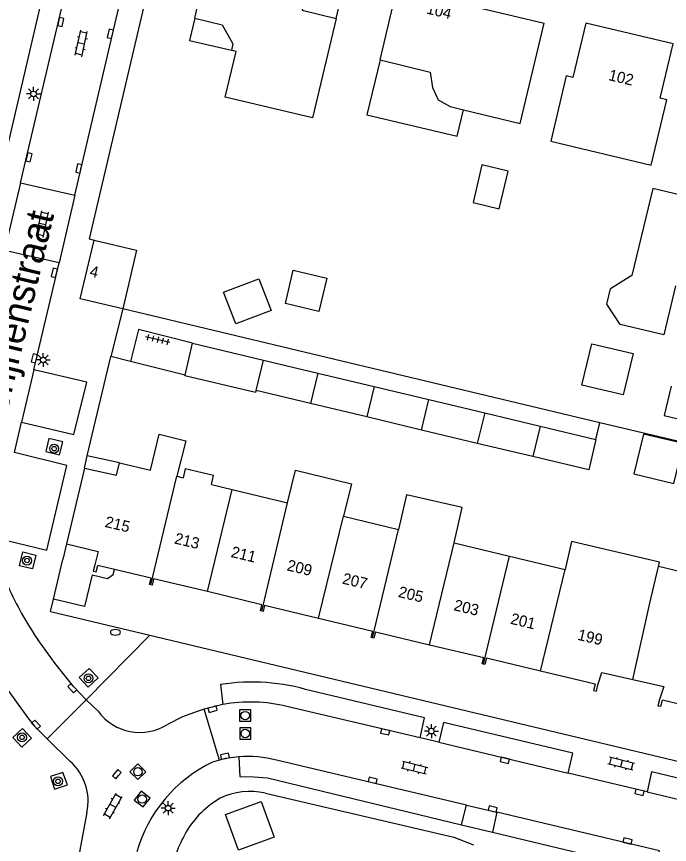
# Model space of a CAD drawing. Extents: x 124000 to 128010, y 398999 to 403000.
# Drawn here: x 127347.9 to 127406.3, y 399791 to 399865.1 of the extents above; entities that cross this region are included whole.
import ezdxf

# ---------------------------------------------------------------- set-up
doc = ezdxf.new("R2010")
doc.units = 0
for name, color, linetype in [('gg-afsc-erfafscheiding', 7, 'Continuous'), ('gg-afsc-hekwerk', 7, 'Continuous'), ('gg-afsc-muur', 7, 'Continuous'), ('gg-anno-huisnummerreeks BGT', 7, 'Continuous'), ('gg-anno-openbare ruimte label', 7, 'Continuous'), ('gg-bbg-bijgebouw', 7, 'Continuous'), ('gg-bbg-gedigitaliseerde bebouwing', 7, 'Continuous'), ('gg-bbg-gedigitaliseerde bijgebouw', 7, 'Continuous'), ('gg-bbg-gedigitaliseerde overbouw', 7, 'Continuous'), ('gg-bbg-hoofdgebouw', 7, 'Continuous'), ('gg-bbg-luifel en loopbrug', 7, 'Continuous'), ('gg-bbg-onder overbouw', 7, 'Continuous'), ('gg-bbg-pand overbouw', 7, 'Continuous'), ('gg-bbg-tussenscheiding', 7, 'Continuous'), ('gg-knt-verharding', 7, 'Continuous'), ('gg-knt-verharding nz', 7, 'Continuous'), ('gt-grn-weggrens', 7, 'Continuous'), ('gt-symb-boom', 7, 'Continuous'), ('gt-symb-brandkraan', 7, 'Continuous'), ('gt-symb-klinker verharding', 7, 'Continuous'), ('gt-symb-kolk', 7, 'Continuous'), ('gt-symb-lichtmast', 7, 'Continuous'), ('gt-symb-rioolschacht', 7, 'Continuous'), ('gt-symb-tegel verharding', 7, 'Continuous')]:
    doc.layers.add(name, color=color, linetype=linetype)

# ---------------------------------------------------------------- blocks, each defined once
blk = doc.blocks.new('gt0-TEG1')
at = {"layer": 'gt-symb-tegel verharding'}
for p, q in [((-1.125, 0), (1.125, 0)), ((-0.9, -0.25), (-0.9, 0.25)), ((-0.45, -0.25), (-0.45, 0.25)), ((0, -0.25), (0, 0.25)), ((0.45, -0.25), (0.45, 0.25)), ((0.9, -0.25), (0.9, 0.25))]:
    blk.add_line(p, q, dxfattribs=at)
blk = doc.blocks.new('gt0-KL1')
at = {"layer": 'gt-symb-klinker verharding'}
for p, q in [((-1.15, 0.3), (1.15, 0.3)), ((-1, -0.3), (-1, 0.3)), ((-0.5, 0.3), (-0.5, 0.45)), ((0, -0.3), (0, 0.3)), ((0.5, 0.3), (0.5, 0.45)), ((1, -0.3), (1, 0.3)), ((-1.15, -0.3), (1.15, -0.3)), ((-0.5, -0.45), (-0.5, -0.3)), ((0.5, -0.45), (0.5, -0.3))]:
    blk.add_line(p, q, dxfattribs=at)
blk = doc.blocks.new('gt0-KOLK')
at = {"layer": 'gt-symb-kolk'}
blk.add_lwpolyline([(0, 0), (0.375, 0), (0.375, 0.4), (-0.375, 0.4), (-0.375, 0), (0, 0)], dxfattribs=at)
blk = doc.blocks.new('gt0-RS')
at = {"layer": 'gt-symb-rioolschacht'}
blk.add_lwpolyline([(-0.5, -0.5), (0.5, -0.5), (0.5, 0.5), (-0.5, 0.5)], close=True, dxfattribs=at)
blk.add_circle((0, 0), 0.375, dxfattribs=at)
blk = doc.blocks.new('gt0-BOOM')
at = {"layer": 'gt-symb-boom'}
for radius in [0.4, 0.2]:
    blk.add_circle((0, 0), radius, dxfattribs=at)
blk = doc.blocks.new('gt0-BR')
at = {"layer": 'gt-symb-brandkraan'}
for centre, radius, start, end in [((-0.244, 0), 0.206, 107.56694, 252.43307), ((0.599, -2.664), 3, 106.89205, 107.56694), ((0, -0.691), 0.938, 73.10799, 106.89205), ((-0.599, -2.664), 3, 72.43309, 73.10799), ((0.244, 0), 0.206, 287.56695, 72.43309), ((0.599, 2.664), 3, 252.43307, 253.10797), ((0, 0.691), 0.938, 253.10797, 286.89206), ((-0.599, 2.664), 3, 286.89206, 287.56695)]:
    blk.add_arc(centre, radius, start, end, dxfattribs=at)
blk = doc.blocks.new('gt0-LMAST')
at = {"layer": 'gt-symb-lichtmast'}
for p, q in [((-0.182, 0.173), (-0.447, 0.438)), ((-0.005, 0.246), (-0.005, 0.621)), ((0.172, 0.173), (0.437, 0.438)), ((-0.255, -0.004), (-0.63, -0.004)), ((-0.182, -0.181), (-0.447, -0.446)), ((-0.005, -0.254), (-0.005, -0.629)), ((0.437, -0.446), (0.172, -0.181)), ((0.245, -0.004), (0.62, -0.004))]:
    blk.add_line(p, q, dxfattribs=at)
blk.add_circle((-0.005, -0.004), 0.25, dxfattribs=at)

msp = doc.modelspace()

# ---------------------------------------------------------------- linework, layer by layer
at = {"layer": 'gg-afsc-erfafscheiding'}
for p, q in [((127400.09, 399828.784), (127357.435, 399838.967)), ((127399.731, 399827.274), (127400.09, 399828.784)), ((127415.746, 399825.047), (127400.09, 399828.784))]:
    msp.add_line(p, q, dxfattribs=at)
msp.add_lwpolyline([(127370.183, 399795.646), (127387.014, 399791.701), (127388.782, 399791.013)], dxfattribs=at)
at = {"layer": 'gg-afsc-hekwerk'}
msp.add_lwpolyline([(127359.316, 399866.036), (127354.44, 399845.245), (127354.866, 399845.126)], dxfattribs=at)
at = {"layer": 'gg-afsc-muur'}
for p in [(127354.262, 399825.825), (127358.115, 399834.251)]:
    msp.add_line(p, (127356.362, 399834.693), dxfattribs=at)
at = {"layer": 'gg-bbg-bijgebouw'}
msp.add_line((127362.997, 399833.021), (127363.668, 399835.901), dxfattribs=at)
at = {"layer": 'gg-bbg-gedigitaliseerde bebouwing'}
for p, q in [((127363.073, 399827.167), (127362.255, 399823.989)), ((127362.255, 399823.989), (127362.818, 399823.854)), ((127365.363, 399823.243), (127367.213, 399822.799)), ((127367.213, 399822.799), (127372.173, 399821.609)), ((127377.176, 399820.408), (127382.091, 399819.229)), ((127387.05, 399818.039), (127392.009, 399816.849)), ((127392.009, 399816.849), (127396.968, 399815.659))]:
    msp.add_line(p, q, dxfattribs=at)
for points in [[(127365.363, 399823.243), (127365.558, 399824.055), (127363.013, 399824.666), (127362.818, 399823.854)], [(127372.173, 399821.609), (127372.873, 399824.526), (127377.876, 399823.326), (127377.176, 399820.408)], [(127387.05, 399818.039), (127387.778, 399821.181), (127382.803, 399822.334), (127382.091, 399819.229)], [(127412.718, 399811.889), (127414.502, 399819.354), (127409.321, 399820.593), (127408.048, 399815.269), (127405.332, 399815.918)], [(127405.332, 399815.918), (127405.421, 399816.295), (127397.543, 399818.151), (127396.968, 399815.659)]]:
    msp.add_lwpolyline(points, dxfattribs=at)
at = {"layer": 'gg-bbg-gedigitaliseerde bijgebouw'}
for p, q in [((127402.952, 399841.961), (127401.024, 399840.766)), ((127363.668, 399835.901), (127370.002, 399834.386)), ((127370.002, 399834.386), (127374.883, 399833.218)), ((127374.883, 399833.218), (127379.911, 399832.015)), ((127374.213, 399830.5), (127369.343, 399831.665)), ((127379.911, 399832.015), (127384.804, 399830.845)), ((127384.804, 399830.845), (127389.783, 399829.654)), ((127379.241, 399829.297), (127374.213, 399830.5)), ((127384.133, 399828.127), (127379.241, 399829.297)), ((127389.783, 399829.654), (127394.753, 399828.465)), ((127389.113, 399826.936), (127384.133, 399828.127)), ((127394.753, 399828.465), (127399.731, 399827.274)), ((127394.083, 399825.747), (127389.113, 399826.936))]:
    msp.add_line(p, q, dxfattribs=at)
for points in [[(127389.541, 399851.843), (127388.74, 399848.483), (127391.077, 399847.926), (127391.878, 399851.286), (127389.541, 399851.843)], [(127408.701, 399848.812), (127404.812, 399849.74), (127402.952, 399841.961)], [(127372.678, 399842.426), (127375.663, 399841.714), (127374.951, 399838.73), (127371.967, 399839.441), (127372.678, 399842.426)], [(127366.447, 399840.448), (127369.61, 399841.653), (127370.689, 399838.822), (127367.526, 399837.617), (127366.447, 399840.448)], [(127401.909, 399837.579), (127400.693, 399839.376), (127401.024, 399840.766)], [(127406.841, 399841.031), (127405.799, 399836.653), (127401.909, 399837.579)], [(127369.343, 399831.665), (127369.297, 399831.471), (127362.988, 399832.982)], [(127406.455, 399832.046), (127405.825, 399829.42), (127410.2, 399828.37), (127410.831, 399830.995)], [(127399.731, 399827.274), (127399.081, 399824.551), (127394.083, 399825.747)], [(127366.603, 399793.735), (127369.799, 399794.897), (127370.961, 399791.701), (127367.765, 399790.539), (127366.603, 399793.735)]]:
    msp.add_lwpolyline(points, dxfattribs=at)
at = {"layer": 'gg-bbg-gedigitaliseerde overbouw'}
msp.add_lwpolyline([(127380.427, 399861.247), (127379.256, 399856.337), (127387.313, 399854.416), (127387.877, 399856.782)], dxfattribs=at)
at = {"layer": 'gg-bbg-hoofdgebouw'}
for p, q in [((127362.988, 399832.982), (127362.997, 399833.021)), ((127353.998, 399824.711), (127352.394, 399817.931)), ((127356.688, 399815.655), (127355.197, 399816.011)), ((127359.959, 399814.873), (127356.688, 399815.655)), ((127365, 399813.667), (127360.188, 399814.818)), ((127369.879, 399812.501), (127365, 399813.667)), ((127370.115, 399812.444), (127374.92, 399811.295)), ((127374.92, 399811.295), (127379.783, 399810.133)), ((127380.012, 399810.078), (127384.841, 399808.923)), ((127384.841, 399808.923), (127389.699, 399807.762)), ((127394.762, 399806.551), (127389.949, 399807.702)), ((127399.653, 399805.382), (127394.762, 399806.551)), ((127410.506, 399802.797), (127405.669, 399803.955))]:
    msp.add_line(p, q, dxfattribs=at)
for points in [[(127363.863, 399864.972), (127364.275, 399866.696), (127363.378, 399867.235), (127362.879, 399868.278), (127363.148, 399869.421), (127364.061, 399870.113), (127365.124, 399870.268), (127366.118, 399874.421), (127374.017, 399872.53), (127373.045, 399868.467)], [(127380.427, 399861.247), (127382.629, 399870.481), (127390.22, 399868.665), (127389.562, 399865.836), (127395.102, 399864.527)], [(127373.045, 399868.467), (127372.795, 399867.421), (127373.588, 399866.186), (127373.468, 399865.692), (127376.508, 399864.953)], [(127376.508, 399864.953), (127374.389, 399856.049), (127366.589, 399857.921), (127367.556, 399862.005), (127367.138, 399862.105)], [(127387.877, 399856.782), (127392.962, 399855.564), (127395.102, 399864.527)], [(127398.824, 399864.539), (127397.664, 399859.675), (127397.08, 399859.814), (127395.691, 399853.977), (127404.668, 399851.836), (127406.057, 399857.673), (127405.473, 399857.812), (127406.633, 399862.676), (127398.824, 399864.539)], [(127357.435, 399838.967), (127353.629, 399839.861), (127354.866, 399845.126)], [(127354.866, 399845.126), (127358.67, 399844.218), (127357.435, 399838.967)], [(127357.143, 399825.193), (127359.908, 399824.525), (127360.695, 399827.757), (127363.073, 399827.167)], [(127353.998, 399824.711), (127356.874, 399824.08), (127357.143, 399825.193)], [(127352.394, 399817.931), (127355.244, 399817.252), (127354.934, 399816.074)], [(127354.934, 399816.074), (127354.785, 399815.508), (127355.047, 399815.44), (127355.197, 399816.011)], [(127359.936, 399814.28), (127359.823, 399814.305), (127359.959, 399814.873)], [(127360.188, 399814.818), (127360.049, 399814.255), (127359.936, 399814.28)], [(127369.858, 399811.912), (127369.745, 399811.942), (127369.879, 399812.501)], [(127370.115, 399812.444), (127369.971, 399811.881), (127369.858, 399811.912)], [(127379.764, 399809.546), (127379.65, 399809.575), (127379.783, 399810.133)], [(127380.012, 399810.078), (127379.878, 399809.516), (127379.764, 399809.546)], [(127389.688, 399807.178), (127389.567, 399807.209), (127389.699, 399807.762)], [(127389.949, 399807.702), (127389.809, 399807.147), (127389.688, 399807.178)], [(127399.912, 399805.32), (127400.255, 399806.44), (127403.033, 399805.802)], [(127403.033, 399805.802), (127405.804, 399805.166), (127405.401, 399804.019)], [(127399.653, 399805.382), (127399.522, 399804.834), (127399.781, 399804.774), (127399.912, 399805.32)], [(127405.401, 399804.019), (127405.268, 399803.461), (127405.524, 399803.407), (127405.669, 399803.955)]]:
    msp.add_lwpolyline(points, dxfattribs=at)
at = {"layer": 'gg-bbg-luifel en loopbrug'}
for p, q in [((127362.997, 399833.021), (127358.115, 399834.251)), ((127353.998, 399824.711), (127354.262, 399825.825)), ((127357.143, 399825.193), (127354.262, 399825.825)), ((127352.394, 399817.931), (127352.065, 399816.539)), ((127351.231, 399813.006), (127352.065, 399816.539))]:
    msp.add_line(p, q, dxfattribs=at)
for points in [[(127376.508, 399864.953), (127377.114, 399867.499), (127373.045, 399868.467)], [(127363.668, 399835.901), (127358.838, 399837.118), (127358.115, 399834.251)], [(127399.36, 399835.842), (127403.056, 399834.962), (127402.176, 399831.265), (127398.48, 399832.145), (127399.36, 399835.842)], [(127403.979, 399827.768), (127403.13, 399824.197), (127406.702, 399823.348), (127407.55, 399826.92), (127403.979, 399827.768)], [(127354.705, 399815.172), (127354.027, 399812.337), (127351.231, 399813.006)], [(127354.705, 399815.172), (127356.067, 399814.846), (127356.576, 399815.187), (127356.688, 399815.655)]]:
    msp.add_lwpolyline(points, dxfattribs=at)
at = {"layer": 'gg-bbg-onder overbouw'}
for points in [[(127363.863, 399864.972), (127366.333, 399864.382), (127367.276, 399862.685), (127367.138, 399862.105)], [(127380.427, 399861.247), (127384.924, 399860.154), (127385.114, 399858.783), (127385.626, 399857.679), (127386.696, 399857.065), (127387.877, 399856.782)]]:
    msp.add_lwpolyline(points, dxfattribs=at)
at = {"layer": 'gg-bbg-pand overbouw'}
msp.add_lwpolyline([(127363.863, 399864.972), (127363.386, 399862.984), (127367.138, 399862.105)], dxfattribs=at)
at = {"layer": 'gg-bbg-tussenscheiding'}
for p, q in [((127369.343, 399831.665), (127370.002, 399834.386)), ((127374.883, 399833.218), (127374.213, 399830.5)), ((127379.911, 399832.015), (127379.241, 399829.297)), ((127384.133, 399828.127), (127384.804, 399830.845)), ((127389.783, 399829.654), (127389.113, 399826.936)), ((127394.753, 399828.465), (127394.083, 399825.747)), ((127359.936, 399814.28), (127362.255, 399823.989)), ((127365, 399813.667), (127367.213, 399822.799)), ((127369.858, 399811.912), (127372.173, 399821.609)), ((127374.92, 399811.295), (127377.176, 399820.408)), ((127379.764, 399809.546), (127382.091, 399819.229)), ((127384.841, 399808.923), (127387.05, 399818.039)), ((127389.688, 399807.178), (127392.009, 399816.849)), ((127394.762, 399806.551), (127396.968, 399815.659))]:
    msp.add_line(p, q, dxfattribs=at)
msp.add_lwpolyline([(127403.033, 399805.802), (127404.559, 399812.637), (127405.332, 399815.918)], dxfattribs=at)
at = {"layer": 'gg-knt-verharding'}
for p, q in [((127348.298, 399850.245), (127355.499, 399880.98)), ((127353.147, 399849.126), (127360.351, 399879.907)), ((127348.298, 399850.245), (127353.147, 399849.126)), ((127351.734, 399843.089), (127346.873, 399844.2)), ((127349.495, 399833.522), (127351.734, 399843.089)), ((127357.435, 399838.967), (127356.362, 399834.693)), ((127347.755, 399826.131), (127348.386, 399828.818)), ((127350.968, 399811.892), (127351.231, 399813.006)), ((127350.968, 399811.892), (127359.864, 399809.766)), ((127359.864, 399809.766), (127423.04, 399794.672)), ((127366.171, 399805.351), (127366.39, 399803.564)), ((127350.685, 399800.492), (127354.152, 399803.982)), ((127366.39, 399803.564), (127364.717, 399803.142)), ((127366.084, 399798.591), (127364.717, 399803.142)), ((127350.685, 399800.492), (127349.53, 399801.628)), ((127385.685, 399800.191), (127384.01, 399800.592)), ((127404.302, 399795.759), (127397.235, 399797.435)), ((127387.721, 399792.816), (127388.165, 399794.569)), ((127388.165, 399794.569), (127390.866, 399793.937)), ((127390.866, 399793.937), (127390.484, 399792.158))]:
    msp.add_line(p, q, dxfattribs=at)
for points in [[(127353.716, 399881.85), (127344.826, 399843.818), (127339.251, 399844.821)], [(127348.386, 399828.818), (127353.066, 399827.727), (127354.221, 399832.398), (127349.495, 399833.522)], [(127350.836, 399827.37), (127350.563, 399826.212), (127351.768, 399825.912), (127352.063, 399827.066), (127350.836, 399827.37)], [(127346.051, 399818.468), (127350.634, 399817.364), (127352.427, 399824.965), (127347.755, 399826.131)], [(127348.5, 399817.219), (127349.66, 399816.932), (127349.378, 399815.7), (127348.196, 399815.989), (127348.5, 399817.219)], [(127354.152, 399803.982), (127353.071, 399805.163), (127351.388, 399807.227), (127349.83, 399809.387)], [(127354.35, 399805.118), (127353.549, 399805.983), (127354.426, 399806.788), (127355.226, 399805.945), (127354.35, 399805.118)], [(127384.01, 399800.592), (127384.407, 399802.388), (127374.27, 399804.779)], [(127397.235, 399797.435), (127397.649, 399799.229), (127386.112, 399801.967), (127385.685, 399800.191)], [(127348.402, 399799.749), (127349.269, 399800.556), (127348.48, 399801.424), (127347.608, 399800.629), (127348.402, 399799.749)], [(127367.81, 399798.897), (127366.614, 399798.742), (127366.084, 399798.591)], [(127367.81, 399798.897), (127367.903, 399797.115), (127369.135, 399797.104), (127370.363, 399797.008), (127387.721, 399792.816)], [(127352.501, 399796.371), (127352.072, 399797.5), (127350.965, 399797.136), (127351.327, 399795.993), (127352.501, 399796.371)], [(127420.683, 399791.823), (127421.103, 399793.623), (127404.688, 399797.551), (127404.302, 399795.759)], [(127390.484, 399792.158), (127404.897, 399788.698), (127405.417, 399790.477)]]:
    msp.add_lwpolyline(points, dxfattribs=at)
for centre, radius, start, end in [((127373.888, 399825.913), 29.188, 203.78657, 214.48623), ((127415.392, 399852.222), 83.051, 208.67651, 217.5312), ((127368.997, 399787.74), 17.836, 72.80417, 99.1161), ((127370.472, 399787.794), 8.57, 120.40475, 149.17662), ((127368.819, 399789.624), 6.175, 77.23361, 115.76049), ((127372.344, 399786.723), 10.726, 149.38858, 172.45745)]:
    msp.add_arc(centre, radius, start, end, dxfattribs=at)
at = {"layer": 'gg-knt-verharding nz'}
for p, q in [((127348.298, 399850.245), (127346.873, 399844.2)), ((127353.147, 399849.126), (127351.734, 399843.089)), ((127349.495, 399833.522), (127348.386, 399828.818)), ((127355.228, 399802.971), (127354.152, 399803.982)), ((127384.01, 399800.592), (127372.104, 399803.391)), ((127350.685, 399800.492), (127352.732, 399798.48)), ((127385.685, 399800.191), (127397.235, 399797.435)), ((127366.084, 399798.591), (127365.455, 399798.412)), ((127388.165, 399794.569), (127371.185, 399798.596)), ((127404.302, 399795.759), (127420.683, 399791.823)), ((127405.417, 399790.477), (127390.866, 399793.937))]:
    msp.add_line(p, q, dxfattribs=at)
for points in [[(127364.717, 399803.142), (127364.168, 399802.979), (127362.773, 399802.46), (127361.443, 399801.792)], [(127354.234, 399793.897), (127353.607, 399790.538), (127353.521, 399789.881)]]:
    msp.add_lwpolyline(points, dxfattribs=at)
for centre, radius, start, end in [((127368.851, 399790.402), 13.39, 75.94034, 100.59129), ((127358.96, 399805.672), 4.606, 215.89358, 302.62341), ((127368.567, 399788.309), 10.615, 75.71949, 94.08761), ((127349.506, 399794.885), 4.831, 348.19812, 48.09322), ((127371.013, 399786.864), 12.816, 115.69982, 164.0531)]:
    msp.add_arc(centre, radius, start, end, dxfattribs=at)
at = {"layer": 'gt-grn-weggrens'}
for p, q in [((127359.864, 399809.766), (127354.152, 399803.982)), ((127387.721, 399792.816), (127390.484, 399792.158))]:
    msp.add_line(p, q, dxfattribs=at)

# ---------------------------------------------------------------- block references
at = {"layer": 'gt-symb-boom'}
for p in [(127351.3, 399826.461), (127348.871, 399816.449), (127354.37, 399805.908), (127348.434, 399800.632), (127351.649, 399796.699)]:
    msp.add_blockref('gt0-BOOM', p, dxfattribs=at)
at = {"layer": 'gt-symb-brandkraan'}
msp.add_blockref('gt0-BR', (127356.776, 399810.027), dxfattribs=at)
at = {"layer": 'gt-symb-klinker verharding'}
for p, rotation in [((127353.728, 399862.716), 77.88123966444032), ((127350.255, 399846.553), 77.88123966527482), ((127401.99, 399798.281), 165.64421500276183), ((127383.499, 399797.929), -13.952823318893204), ((127356.542, 399794.491), 60.333284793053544)]:
    msp.add_blockref('gt0-KL1', p, dxfattribs=dict(at, rotation=rotation))
at = {"layer": 'gt-symb-kolk'}
for p, rotation in [((127351.701, 399864.68), -103.11914463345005), ((127356.524, 399863.534), 76.82507339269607), ((127348.847, 399852.567), -103.24380202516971), ((127353.7, 399851.479), 76.75619797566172), ((127351.507, 399842.148), 76.93666266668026), ((127349.727, 399834.493), 76.58892815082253), ((127353.071, 399805.163), 131.9616739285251), ((127365.415, 399803.344), -165.69972255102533), ((127349.53, 399801.628), -47.148091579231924), ((127380.928, 399801.317), 166.75619797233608), ((127366.604, 399798.74), 11.71452521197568), ((127391.632, 399798.77), 166.5889281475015), ((127357.052, 399797.208), 48.08093588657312), ((127379.728, 399796.586), -13.46677689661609), ((127403.671, 399795.91), 166.53322310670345), ((127390.455, 399794.027), -13.299584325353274), ((127402.506, 399791.172), -13.411071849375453)]:
    msp.add_blockref('gt0-KOLK', p, dxfattribs=dict(at, rotation=rotation))
at = {"layer": 'gt-symb-lichtmast'}
for p in [(127349.465, 399858.203), (127350.328, 399834.397), (127385.021, 399801.194), (127361.49, 399794.3)]:
    msp.add_blockref('gt0-LMAST', p, dxfattribs=at)
at = {"layer": 'gt-symb-rioolschacht'}
for p in [(127368.376, 399802.582), (127368.386, 399800.973)]:
    msp.add_blockref('gt0-RS', p, dxfattribs=at)
for p, rotation in [((127358.785, 399797.555), 45.162080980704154), ((127359.168, 399795.106), -37.72926988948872)]:
    msp.add_blockref('gt0-RS', p, dxfattribs=dict(at, rotation=rotation))
at = {"layer": 'gt-symb-tegel verharding', "rotation": 166.51987378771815}
msp.add_blockref('gt0-TEG1', (127360.557, 399836.213), dxfattribs=at)

# ---------------------------------------------------------------- texts
at = {"layer": 'gg-anno-huisnummerreeks BGT'}
for s, rotation, p in [('104', 346.5, (127384.514, 399865.404)), ('102', 346.6, (127400.788, 399859.444)), ('4', 346.8, (127354.414, 399841.891)), ('215', 346.6, (127355.772, 399819.471)), ('213', 346.5, (127361.983, 399817.989)), ('211', 346.6, (127367.045, 399816.776)), ('209', 346.5, (127372.046, 399815.582)), ('207', 346.6, (127376.993, 399814.397)), ('205', 346.5, (127381.995, 399813.204)), ('203', 346.6, (127386.954, 399812.016)), ('201', 346.5, (127392.02, 399810.807)), ('199', 346.6, (127398.023, 399809.369))]:
    msp.add_text(s, height=1, rotation=rotation, dxfattribs=at).set_placement(p)
at = {"layer": 'gg-anno-openbare ruimte label'}
msp.add_text('Neerijnenstraat', height=2.5, rotation=76.6, dxfattribs=at).set_placement((127346.05, 399825.336))

doc.saveas('drawing.dxf')
